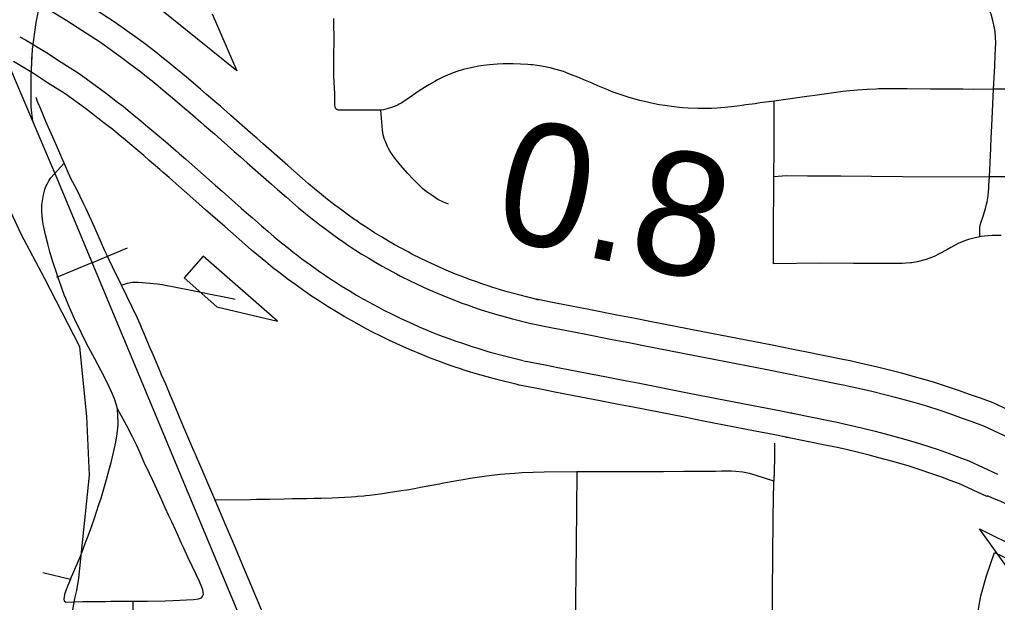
# Model space of a CAD drawing. Extents: x -19 to 366, y -4 to 359.
# Drawn here: x 154.805 to 155.44, y 193.673 to 194.052 of the extents above; entities that cross this region are included whole.
import ezdxf

# ---------------------------------------------------------------- set-up
doc = ezdxf.new("R2010")
doc.units = 0
for name, color, linetype in [('R_Contour Annot', 7, 'Continuous'), ('R_Exist Surface Annot', 7, 'Continuous'), ('R_Striping', 7, 'Continuous'), ('R_Water Annot', 7, 'Continuous'), ('R_Xsect Slope', 7, 'Continuous'), ('Sheet Fence', 7, 'Continuous'), ('T_Vehicle Path Lt Minor', 7, 'Continuous')]:
    doc.layers.add(name, color=color, linetype=linetype)

msp = doc.modelspace()

# ---------------------------------------------------------------- linework, layer by layer
at = {"layer": 'R_Contour Annot'}
for points in [[(154.84306, 193.68841), (154.85002, 193.7555), (154.8484, 193.79358), (154.84386, 193.83879), (154.82074, 193.88359), (154.80577, 193.91206), (154.79631, 193.93215), (154.78396, 193.96101), (154.78016, 193.97329), (154.77866, 193.97789)], [(155.47313, 193.64073), (155.42579, 193.63986), (155.42571, 193.65538), (155.42692, 193.6646), (155.42918, 193.67694), (155.43287, 193.69008), (155.43808, 193.70528), (155.48106, 193.68463)], [(154.83927, 193.66795), (154.84058, 193.67527), (154.84177, 193.68054), (154.84306, 193.68841)]]:
    msp.add_lwpolyline(points, dxfattribs=at)
at = {"layer": 'R_Exist Surface Annot'}
for p, q in [((155.14019, 193.8698), (155.14145, 193.86953)), ((155.31395, 193.83588), (155.31257, 193.83613)), ((155.12918, 193.81406), (155.12792, 193.81434)), ((155.30256, 193.78022), (155.30398, 193.77997)), ((155.43338, 193.7421), (155.43315, 193.74155))]:
    msp.add_line(p, q, dxfattribs=at)
for points in [[(154.82079, 194.05979), (154.83531, 194.051), (154.84498, 194.04465), (154.85713, 194.03691), (154.87153, 194.02647), (154.87598, 194.02313), (154.88333, 194.01752), (154.88717, 194.01456), (154.89077, 194.01169), (154.89459, 194.00854), (154.89921, 194.00473), (154.90396, 194.00074), (154.91174, 193.99411), (154.91544, 193.99093), (154.92243, 193.9849), (154.9246, 193.98303), (154.92866, 193.97952), (154.93122, 193.97724), (154.9441, 193.96583), (154.94811, 193.96231), (154.95242, 193.95853), (154.96482, 193.94761), (154.96833, 193.94454), (154.97217, 193.94119), (154.97796, 193.93614), (154.98194, 193.93267), (154.98594, 193.92929), (154.9905, 193.9255), (154.99464, 193.92213), (154.99749, 193.91989), (154.99962, 193.91824), (155.00268, 193.91594), (155.00802, 193.91208), (155.01299, 193.90846), (155.01373, 193.90793), (155.01703, 193.90565), (155.02034, 193.90349), (155.02298, 193.90178), (155.02666, 193.89941), (155.03146, 193.89651), (155.03609, 193.89376), (155.04016, 193.8914), (155.04944, 193.88634), (155.05218, 193.88489), (155.05803, 193.88195), (155.06246, 193.87975), (155.07032, 193.87617), (155.07399, 193.87454), (155.08172, 193.87131), (155.08564, 193.86975), (155.09207, 193.86735), (155.09625, 193.86586), (155.09899, 193.8649), (155.10459, 193.86301), (155.10663, 193.86233), (155.10952, 193.86143), (155.11529, 193.85968), (155.11705, 193.85917), (155.12492, 193.857), (155.13762, 193.85389)], [(155.14145, 193.86953), (155.12897, 193.87258), (155.12143, 193.87466), (155.11987, 193.87511), (155.11425, 193.87682), (155.11156, 193.87766), (155.1097, 193.87827), (155.10422, 193.88013), (155.10162, 193.88103), (155.09759, 193.88248), (155.09143, 193.88477), (155.08781, 193.88621), (155.08036, 193.88932), (155.07692, 193.89085), (155.06938, 193.89429), (155.06522, 193.89635), (155.05956, 193.8992), (155.05706, 193.90052), (155.04804, 193.90544), (155.04423, 193.90764), (155.03973, 193.91032), (155.03518, 193.91306), (155.03172, 193.9153), (155.02912, 193.91699), (155.02601, 193.91901), (155.023, 193.9211), (155.02241, 193.92152), (155.01747, 193.92511), (155.01223, 193.9289), (155.00938, 193.93104), (155.0074, 193.93258), (155.00469, 193.93471), (155.00072, 193.93793), (154.99628, 193.94162), (154.99243, 193.94488), (154.98854, 193.94827), (154.98275, 193.95333), (154.97891, 193.95668), (154.97543, 193.95971), (154.96305, 193.97062), (154.95873, 193.97441), (154.95475, 193.9779), (154.94191, 193.98929), (154.93927, 193.99163), (154.93513, 193.99521), (154.93296, 193.99709), (154.92594, 194.00314), (154.9222, 194.00634), (154.91436, 194.01303), (154.90951, 194.01709), (154.90483, 194.02097), (154.9009, 194.0242), (154.89712, 194.02722), (154.89313, 194.0303), (154.8857, 194.03596), (154.88109, 194.03943), (154.86619, 194.05022), (154.85372, 194.05817)], [(154.80477, 194.04045), (154.80857, 194.0384), (154.82217, 194.03017), (154.83161, 194.02398), (154.84328, 194.01654), (154.85692, 194.00666), (154.86112, 194.0035), (154.86834, 193.99799), (154.87196, 193.9952), (154.87526, 193.99256), (154.87893, 193.98955), (154.88345, 193.98581), (154.88806, 193.98194), (154.89574, 193.97539), (154.89939, 193.97226), (154.90634, 193.96627), (154.9085, 193.9644), (154.91244, 193.96099), (154.91488, 193.95883), (154.92782, 193.94736), (154.93186, 193.94381), (154.93615, 193.94004), (154.94858, 193.92909), (154.95215, 193.92598), (154.95599, 193.92264), (154.96178, 193.91759), (154.96589, 193.914), (154.97012, 193.91042), (154.97487, 193.90647), (154.97927, 193.9029), (154.98234, 193.90048), (154.98468, 193.89867), (154.98808, 193.89612), (154.99356, 193.89215), (154.99859, 193.88849), (154.99956, 193.8878), (155.0033, 193.88521), (155.00691, 193.88286), (155.0096, 193.88111), (155.01362, 193.87852), (155.01881, 193.87539), (155.02363, 193.87252), (155.02809, 193.86994), (155.03779, 193.86464), (155.04091, 193.863), (155.04703, 193.85992), (155.05189, 193.85751), (155.06021, 193.85372), (155.06425, 193.85192), (155.07242, 193.84851), (155.07678, 193.84677), (155.08362, 193.84423), (155.08804, 193.84264), (155.091, 193.84161), (155.09678, 193.83966), (155.09909, 193.83889), (155.10227, 193.8379), (155.10828, 193.83607), (155.11035, 193.83547), (155.11873, 193.83317), (155.13175, 193.82998)], [(155.12792, 193.81434), (155.11468, 193.81759), (155.10597, 193.81998), (155.10369, 193.82064), (155.09753, 193.82251), (155.09415, 193.82357), (155.09166, 193.82439), (155.08577, 193.82639), (155.08267, 193.82747), (155.0781, 193.82911), (155.07099, 193.83175), (155.06633, 193.83361), (155.05788, 193.83713), (155.0536, 193.83904), (155.04497, 193.84298), (155.03984, 193.84552), (155.03353, 193.84869), (155.03017, 193.85046), (155.0202, 193.8559), (155.01549, 193.85863), (155.01053, 193.86158), (155.0051, 193.86486), (155.00086, 193.86759), (154.99813, 193.86937), (154.99431, 193.87185), (154.9903, 193.87463), (154.98917, 193.87544), (154.98411, 193.87912), (154.97853, 193.88316), (154.97492, 193.88587), (154.97244, 193.88779), (154.96921, 193.89032), (154.96465, 193.89404), (154.95977, 193.89808), (154.95539, 193.90179), (154.95119, 193.90546), (154.94541, 193.9105), (154.94157, 193.91385), (154.93797, 193.91699), (154.92552, 193.92796), (154.92124, 193.93171), (154.91717, 193.93529), (154.9042, 193.94678), (154.90184, 193.94888), (154.89797, 193.95223), (154.89581, 193.95409), (154.8889, 193.96005), (154.88527, 193.96316), (154.87766, 193.96965), (154.87315, 193.97344), (154.86869, 193.97712), (154.86513, 193.98005), (154.86202, 193.98254), (154.85854, 193.98522), (154.8514, 193.99067), (154.84736, 193.99371), (154.83422, 194.00322), (154.82287, 194.01046), (154.81359, 194.01655), (154.80059, 194.02442)], [(155.31257, 193.83613), (155.30621, 193.83739), (155.29348, 193.83989), (155.25975, 193.84643), (155.24756, 193.84882), (155.21416, 193.85535), (155.20461, 193.8572), (155.19264, 193.85953), (155.17564, 193.86285), (155.16212, 193.86549), (155.15403, 193.86707), (155.14019, 193.8698)], [(155.13707, 193.85401), (155.15093, 193.85127), (155.15903, 193.84969), (155.17255, 193.84705), (155.18956, 193.84373), (155.20155, 193.8414), (155.21109, 193.83955), (155.24447, 193.83302), (155.25667, 193.83063), (155.2904, 193.82408), (155.30309, 193.8216), (155.30979, 193.82027), (155.31011, 193.82022)], [(155.45709, 193.79307), (155.43709, 193.80237), (155.42887, 193.80542), (155.42243, 193.80776), (155.41468, 193.81052), (155.40811, 193.81273), (155.39846, 193.81581), (155.38751, 193.81902), (155.37757, 193.82172), (155.37066, 193.82354), (155.36202, 193.82567), (155.35326, 193.8277), (155.34779, 193.82891), (155.34417, 193.82967), (155.34059, 193.83043), (155.31395, 193.83588)], [(155.1323, 193.82986), (155.14618, 193.82711), (155.15431, 193.82552), (155.16784, 193.82288), (155.18485, 193.81956), (155.19686, 193.81723), (155.20639, 193.81538), (155.23973, 193.80886), (155.25196, 193.80646), (155.28569, 193.79992), (155.29833, 193.79744), (155.30553, 193.79601), (155.3064, 193.79588)], [(155.31072, 193.82011), (155.33731, 193.81467), (155.34086, 193.81392), (155.34439, 193.81318), (155.3497, 193.812), (155.35828, 193.81001), (155.36668, 193.80794), (155.37341, 193.80617), (155.38314, 193.80352), (155.39375, 193.80042), (155.40309, 193.79743), (155.40941, 193.79531), (155.41699, 193.79261), (155.42333, 193.79031), (155.43088, 193.7875), (155.45031, 193.77847)], [(155.30398, 193.77997), (155.30275, 193.78015), (155.29522, 193.78165), (155.28261, 193.78411), (155.24888, 193.79066), (155.23664, 193.79306), (155.20331, 193.79958), (155.19379, 193.80142), (155.18177, 193.80376), (155.16476, 193.80708), (155.15122, 193.80972), (155.14307, 193.81132), (155.12918, 193.81406)], [(155.30579, 193.79599), (155.3323, 193.79056), (155.33579, 193.78983), (155.33919, 193.78911), (155.34425, 193.78799), (155.35255, 193.78607), (155.3606, 193.78408), (155.36705, 193.78239), (155.37645, 193.77983), (155.38654, 193.77687), (155.39542, 193.77404), (155.40135, 193.77204), (155.40866, 193.76944), (155.41484, 193.76719), (155.42139, 193.76476), (155.43993, 193.75615)], [(155.43315, 193.74155), (155.41519, 193.74989), (155.4093, 193.75208), (155.40321, 193.75429), (155.39608, 193.75683), (155.3904, 193.75874), (155.38183, 193.76148), (155.37207, 193.76434), (155.36289, 193.76683), (155.35663, 193.76848), (155.34881, 193.77041), (155.34069, 193.77229), (155.33578, 193.77338), (155.33247, 193.77407), (155.32903, 193.7748), (155.30256, 193.78022)], [(155.50028, 193.7097), (155.46886, 193.72564), (155.45986, 193.73011), (155.45606, 193.73193), (155.45085, 193.73438), (155.44727, 193.73599), (155.44207, 193.73835), (155.43631, 193.74073), (155.43338, 193.7421)]]:
    msp.add_lwpolyline(points, dxfattribs=at)
at = {"layer": 'R_Striping'}
for points in [[(155.43743, 194.00628), (155.43819, 194.02131), (155.43854, 194.02835), (155.43891, 194.03668), (155.43847, 194.04335), (155.43803, 194.04631), (155.43699, 194.05094), (155.43578, 194.05503), (155.43509, 194.05683), (155.43369, 194.05995), (155.43241, 194.06255), (155.43056, 194.06568), (155.42781, 194.06962), (155.42352, 194.07544), (155.41989, 194.08038), (155.4151, 194.08691), (155.41248, 194.09048), (155.40759, 194.09723)], [(155.03933, 193.99279), (155.03879, 193.99274), (155.03194, 193.9927), (155.0233, 193.99268), (155.01984, 193.99271), (155.01669, 193.99275), (155.01349, 193.99275), (155.0119, 193.99272), (155.01124, 193.99292), (155.01066, 193.99321), (155.01001, 193.99367), (155.00975, 193.99438), (155.00954, 193.99659), (155.00951, 193.99999), (155.00938, 194.0035), (155.00884, 194.0145), (155.00874, 194.01921), (155.00885, 194.0299), (155.00893, 194.03603), (155.00895, 194.04172), (155.00885, 194.04655), (155.00873, 194.05227)], [(155.29484, 193.99864), (155.28574, 193.99737), (155.28256, 193.99692), (155.27654, 193.99607), (155.27256, 193.99554), (155.26895, 193.99507), (155.26288, 193.9944), (155.25773, 193.99406), (155.25425, 193.99387), (155.25037, 193.9938), (155.24641, 193.99379), (155.24547, 193.99379), (155.23904, 193.9941), (155.23536, 193.99433), (155.23337, 193.99449), (155.22978, 193.99487), (155.22383, 193.99564), (155.22017, 193.99626), (155.21529, 193.99721), (155.21259, 193.9978), (155.20751, 193.99901), (155.20075, 194.00085), (155.19877, 194.00153), (155.18972, 194.00473), (155.18672, 194.00592), (155.18039, 194.00855), (155.17669, 194.01019), (155.1723, 194.01208), (155.16743, 194.01413), (155.16326, 194.01578), (155.16156, 194.01643), (155.15792, 194.01777), (155.15326, 194.01915), (155.14928, 194.02012), (155.14601, 194.02083), (155.14235, 194.02146), (155.13792, 194.02207), (155.13669, 194.02222), (155.13486, 194.02239), (155.13009, 194.0227), (155.12532, 194.02286), (155.12251, 194.02288), (155.11881, 194.02277), (155.11524, 194.02259), (155.10998, 194.02213), (155.10599, 194.02166), (155.1029, 194.02122), (155.09887, 194.02048), (155.0979, 194.02028), (155.09311, 194.01908), (155.08942, 194.01796), (155.08635, 194.01689), (155.08275, 194.01547), (155.07955, 194.01406), (155.07623, 194.01241), (155.07432, 194.01138), (155.07055, 194.00928), (155.06941, 194.00857), (155.06427, 194.00521), (155.06209, 194.00372), (155.05771, 194.00069), (155.053, 193.99747), (155.05134, 193.99651), (155.05006, 193.99587), (155.04863, 193.9952), (155.04556, 193.99413), (155.04117, 193.99296), (155.03933, 193.99279)], [(155.43743, 194.00628), (155.42448, 194.00622), (155.41756, 194.00628), (155.4105, 194.00634), (155.40188, 194.0064), (155.3964, 194.00643), (155.38129, 194.00655), (155.37577, 194.00658), (155.37108, 194.00661), (155.36268, 194.00649), (155.36121, 194.00645), (155.35527, 194.00616), (155.34901, 194.00578), (155.34171, 194.00511), (155.33952, 194.00482), (155.33036, 194.00358), (155.32128, 194.00231), (155.31616, 194.00162), (155.29484, 193.99864)], [(155.4347, 193.94937), (155.43562, 193.96783), (155.43563, 193.96823), (155.43591, 193.97475), (155.43625, 193.98238), (155.43743, 194.00628)], [(155.52052, 194.00606), (155.49671, 194.00613), (155.48996, 194.00617), (155.48091, 194.00622), (155.47404, 194.00624), (155.46118, 194.00632), (155.4528, 194.00636), (155.43743, 194.00628)], [(154.83365, 193.9582), (154.82862, 193.96972), (154.82621, 193.97506), (154.82341, 193.98142), (154.82178, 193.98525), (154.81949, 193.99065), (154.81773, 193.99495), (154.81657, 193.99779), (154.81536, 194.00088)], [(155.0832, 193.93154), (155.08011, 193.93284), (155.07643, 193.93468), (155.07174, 193.93781), (155.06905, 193.9397), (155.06648, 193.94174), (155.06178, 193.94624), (155.06002, 193.94809), (155.0569, 193.95154), (155.05222, 193.95692), (155.04837, 193.96145), (155.04539, 193.96579), (155.04409, 193.96817), (155.04366, 193.969), (155.04231, 193.97224), (155.0418, 193.97358), (155.04092, 193.97673), (155.04033, 193.97975), (155.03933, 193.99279)], [(155.2947, 193.94955), (155.29482, 193.96692), (155.29486, 193.97598), (155.29488, 193.98474), (155.29484, 193.99864)], [(154.8683, 193.7985), (154.86751, 193.80092), (154.86621, 193.80497), (154.86429, 193.80963), (154.86148, 193.81577), (154.85763, 193.82331), (154.85349, 193.83112), (154.84952, 193.83864), (154.84533, 193.84665), (154.84411, 193.84918), (154.84232, 193.85289), (154.84037, 193.85709), (154.83794, 193.86245), (154.83636, 193.86601), (154.83417, 193.87134), (154.83393, 193.87196), (154.83339, 193.87342), (154.8305, 193.88135), (154.8297, 193.88372), (154.82832, 193.88785), (154.82647, 193.89352), (154.82436, 193.90062), (154.82295, 193.90577), (154.8214, 193.9117), (154.82099, 193.91352), (154.82013, 193.91766), (154.81999, 193.91854), (154.81972, 193.9203), (154.81957, 193.92149), (154.8193, 193.92426), (154.81915, 193.92667), (154.81918, 193.93116), (154.8201, 193.93763), (154.8208, 193.94036), (154.82106, 193.94127), (154.82197, 193.94344), (154.82246, 193.94453), (154.82367, 193.94685), (154.82498, 193.94872), (154.83365, 193.9582)], [(154.87086, 193.87899), (154.86498, 193.89098), (154.86284, 193.89542), (154.86147, 193.89833), (154.8601, 193.9013), (154.85564, 193.9113), (154.85343, 193.91625), (154.8478, 193.92859), (154.84641, 193.93163), (154.84396, 193.93662), (154.84242, 193.9398), (154.84048, 193.94359), (154.838, 193.94828), (154.83365, 193.9582)], [(155.29436, 193.89291), (155.29451, 193.91639), (155.29453, 193.92601), (155.2946, 193.93383), (155.2947, 193.94955)], [(155.2947, 193.94955), (155.30281, 193.95019), (155.31652, 193.9501), (155.32299, 193.95006), (155.33822, 193.94993), (155.35809, 193.94986), (155.37823, 193.94967), (155.4347, 193.94937)], [(155.42841, 193.91036), (155.42843, 193.9144), (155.4285, 193.91672), (155.42913, 193.91953), (155.43057, 193.92379), (155.43215, 193.92869), (155.43284, 193.93161), (155.43322, 193.93315), (155.43386, 193.93702), (155.4342, 193.94002), (155.43433, 193.94199), (155.43443, 193.94406), (155.4347, 193.94937)], [(155.54565, 193.94882), (155.52886, 193.94895), (155.52009, 193.94902), (155.50993, 193.94909), (155.49742, 193.94915), (155.49167, 193.94916), (155.4871, 193.94918), (155.47535, 193.94922), (155.45164, 193.94928), (155.4347, 193.94937)], [(155.42841, 193.91036), (155.42547, 193.90977), (155.42114, 193.90864), (155.41983, 193.90818), (155.41494, 193.90623), (155.4096, 193.9034), (155.40748, 193.90221), (155.40212, 193.89922), (155.39883, 193.89764), (155.39365, 193.89568), (155.38773, 193.89409), (155.38436, 193.89354), (155.38323, 193.89341), (155.37806, 193.89299), (155.37531, 193.89298), (155.36702, 193.893), (155.35844, 193.89302), (155.34636, 193.89309), (155.32455, 193.89323), (155.29436, 193.89291)], [(155.44226, 193.91115), (155.43639, 193.91129), (155.42923, 193.91052), (155.42841, 193.91036)], [(154.87086, 193.87899), (154.87468, 193.88036), (154.87791, 193.88099), (154.8816, 193.88089), (154.89426, 193.87974), (154.89728, 193.8793), (154.91617, 193.87563), (154.92766, 193.87335), (154.93862, 193.87114), (154.94462, 193.86995)], [(154.91884, 193.76915), (154.91787, 193.77136), (154.91204, 193.78498), (154.9097, 193.79055), (154.90752, 193.79583), (154.90508, 193.80169), (154.90246, 193.80774), (154.89955, 193.81455), (154.89695, 193.82076), (154.89519, 193.82495), (154.89165, 193.83333), (154.88893, 193.8396), (154.88645, 193.84547), (154.88434, 193.85041), (154.88296, 193.85359), (154.88135, 193.85754), (154.87086, 193.87899)], [(154.83776, 193.6878), (154.84411, 193.70275), (154.84594, 193.70729), (154.84757, 193.7116), (154.84923, 193.71604), (154.85131, 193.72186), (154.85325, 193.72747), (154.85466, 193.73169), (154.85618, 193.7363), (154.85757, 193.74058), (154.85936, 193.74656), (154.86112, 193.75261), (154.86268, 193.75827), (154.86415, 193.7637), (154.86571, 193.77011), (154.86707, 193.77681), (154.868, 193.78227), (154.8687, 193.78818), (154.86873, 193.78951), (154.8683, 193.7985)], [(154.92397, 193.6777), (154.92408, 193.67795), (154.92371, 193.68085), (154.92308, 193.68265), (154.92155, 193.68629), (154.91666, 193.69633), (154.91395, 193.70206), (154.91127, 193.70794), (154.9099, 193.711), (154.90791, 193.7155), (154.906, 193.71996), (154.90363, 193.72502), (154.90164, 193.729), (154.89923, 193.73425), (154.89702, 193.73917), (154.89377, 193.74643), (154.89124, 193.75209), (154.88914, 193.75646), (154.88566, 193.76365), (154.88268, 193.77041), (154.88053, 193.77523), (154.878, 193.78045), (154.87677, 193.78283), (154.87539, 193.78551), (154.8683, 193.7985)], [(155.2951, 193.77629), (155.295, 193.76615), (155.29468, 193.75154)], [(154.9316, 193.73929), (154.92821, 193.74722), (154.92319, 193.75899), (154.91963, 193.76732), (154.91884, 193.76915)], [(155.1667, 193.75752), (155.14539, 193.75743), (155.13839, 193.75724), (155.13094, 193.75689), (155.12647, 193.75664), (155.11983, 193.75608), (155.11697, 193.75579), (155.10791, 193.75478), (155.10501, 193.75439), (155.09734, 193.75324), (155.09289, 193.75246), (155.09002, 193.75196), (155.07899, 193.74995), (155.07735, 193.74965), (155.06882, 193.74804), (155.06515, 193.74737), (155.06112, 193.74666), (155.05619, 193.7458), (155.05252, 193.7452), (155.04427, 193.74387), (155.04049, 193.74331), (155.03566, 193.74269), (155.0319, 193.74225), (155.02966, 193.74202), (155.02822, 193.74188), (155.0242, 193.74152), (155.02312, 193.74143), (155.02012, 193.7412), (155.00768, 193.74051), (155.0006, 193.74039), (154.99587, 193.74022), (154.99107, 193.74013), (154.98683, 193.74007), (154.98501, 193.74004), (154.98172, 193.73997), (154.9766, 193.73986), (154.96702, 193.73967), (154.96221, 193.73959), (154.95864, 193.73955), (154.95475, 193.73953), (154.9316, 193.73929)], [(155.1667, 193.75752), (155.16653, 193.73329), (155.1663, 193.711), (155.16604, 193.69183), (155.16587, 193.6739), (155.1658, 193.65778), (155.1657, 193.64872), (155.16559, 193.63714)], [(155.29468, 193.75154), (155.28329, 193.75532), (155.27878, 193.75658), (155.27449, 193.7574), (155.26993, 193.75788), (155.26706, 193.75799), (155.26469, 193.75802), (155.26069, 193.75799), (155.25686, 193.75788), (155.24777, 193.75782), (155.24279, 193.75782), (155.23621, 193.75781), (155.22297, 193.75772), (155.21471, 193.75768), (155.20071, 193.75763), (155.19493, 193.75762), (155.18795, 193.75758), (155.18295, 193.75759), (155.17601, 193.75756), (155.1667, 193.75752)], [(155.29338, 193.63588), (155.29347, 193.65255), (155.29358, 193.65918), (155.29372, 193.67531), (155.29381, 193.68552), (155.29397, 193.69704), (155.29412, 193.71018), (155.2942, 193.71948), (155.29431, 193.72902), (155.29441, 193.73922), (155.29468, 193.75154)], [(154.97206, 193.64245), (154.97183, 193.64292), (154.96822, 193.65202), (154.96638, 193.65721), (154.96383, 193.66341), (154.96116, 193.66941), (154.95902, 193.67456), (154.95667, 193.68031), (154.94895, 193.69824), (154.94484, 193.70816), (154.94168, 193.71575), (154.93865, 193.72284), (154.9316, 193.73929)], [(154.8197, 193.69225), (154.83776, 193.6878)], [(154.83776, 193.6878), (154.83599, 193.68369), (154.83452, 193.6799), (154.83387, 193.67794), (154.83353, 193.67644), (154.83344, 193.67485), (154.83361, 193.6738), (154.83463, 193.67299), (154.8457, 193.67331), (154.8481, 193.67333), (154.8511, 193.67335), (154.86041, 193.67343), (154.86403, 193.67345), (154.87064, 193.67349), (154.87817, 193.67353)], [(154.87817, 193.67353), (154.88766, 193.67358), (154.89914, 193.67378), (154.90423, 193.67392), (154.91766, 193.67457), (154.9208, 193.67499), (154.92277, 193.6758), (154.92337, 193.67639), (154.92397, 193.6777)], [(154.87817, 193.67353), (154.87825, 193.66751), (154.87828, 193.66336), (154.87827, 193.6597), (154.87829, 193.65768), (154.87834, 193.65044)]]:
    msp.add_lwpolyline(points, dxfattribs=at)
at = {"layer": 'R_Water Annot'}
for q in [(154.87471, 193.9032), (154.82857, 193.88393)]:
    msp.add_line((154.85164, 193.89357), q, dxfattribs=at)
for points in [[(153.82089, 195.43242), (153.85739, 195.36963), (153.94062, 195.22089), (154.06212, 194.99912), (154.16182, 194.81876), (154.27799, 194.61123), (154.29401, 194.58541), (154.31271, 194.55824), (154.33273, 194.52885), (154.36701, 194.48966), (154.39905, 194.45181), (154.44089, 194.41039), (154.67767, 194.18772), (154.69993, 194.16501), (154.71595, 194.14898), (154.73509, 194.12582), (154.75334, 194.09732), (154.77247, 194.06971), (154.79873, 194.01939), (154.82811, 193.94992), (154.91401, 193.74417), (154.99769, 193.54333)], [(155.6498, 195.41952), (155.54391, 195.28993), (155.50352, 195.23396), (155.44399, 195.14417), (155.41797, 195.10167), (155.3734, 195.02295), (155.32075, 194.91969), (155.28904, 194.85504), (155.21456, 194.69731), (155.1329, 194.52401), (155.10567, 194.46715), (155.09162, 194.43841), (155.08264, 194.42375), (155.04615, 194.37496), (154.95072, 194.25075), (154.84154, 194.10918), (154.83137, 194.09512), (154.82329, 194.07716), (154.81761, 194.06189), (154.81522, 194.04962), (154.81282, 194.03232), (154.81192, 194.01466), (154.81192, 193.99461), (154.81304, 193.98555)], [(154.78511, 194.0455), (154.79873, 194.01939), (154.82811, 193.94992), (154.91401, 193.74417), (154.99769, 193.54333), (155.01104, 193.51038), (155.11252, 193.27079), (155.16237, 193.1501), (155.1913, 193.08553), (155.2812, 192.87266), (155.34084, 192.73372), (155.35282, 192.70581)], [(154.81268, 194.02946), (154.81192, 194.01466), (154.81192, 193.99461), (154.81304, 193.98555)]]:
    msp.add_lwpolyline(points, dxfattribs=at)
at = {"layer": 'R_Xsect Slope'}
for p, q in [((154.94572, 194.01818), (154.89578, 194.05854)), ((154.92978, 194.05541), (154.94572, 194.01818)), ((154.92399, 193.89784), (154.91149, 193.88362)), ((154.97221, 193.85545), (154.92399, 193.89784)), ((154.91149, 193.88362), (154.93282, 193.86486)), ((154.93282, 193.86486), (154.97221, 193.85545)), ((155.45181, 193.68758), (155.42838, 193.72061)), ((155.42838, 193.72061), (155.48571, 193.6917))]:
    msp.add_line(p, q, dxfattribs=at)
at = {"layer": 'Sheet Fence'}
for points in [[(156.50946, 189.3937), (156.44759, 191.65634), (156.2114, 200.27623), (155.97446, 208.89626), (155.73678, 217.51643), (155.49836, 226.13674), (155.2592, 234.75719), (155.01929, 243.37778), (154.77865, 251.9985), (154.53727, 260.61937), (154.29515, 269.24038), (154.0523, 277.86152), (153.80871, 286.48281), (153.56438, 295.10424), (153.31933, 303.72581), (153.07354, 312.34752), (152.82702, 320.96938), (152.57978, 329.59137), (152.3318, 338.21351), (152.0831, 346.83579)], [(0, 189.51617), (7.11214, 189.52059), (14.22427, 189.53386), (21.33637, 189.55597), (28.44845, 189.58693), (35.56048, 189.62672), (42.67245, 189.67537), (49.78436, 189.73285), (56.89619, 189.79918), (64.00793, 189.87436), (71.11958, 189.95838), (78.23111, 190.05124), (85.34253, 190.15294), (92.45381, 190.26349), (99.56495, 190.38288), (106.67593, 190.51112), (113.78675, 190.6482), (120.89739, 190.79412), (128.00785, 190.94888), (135.11811, 191.11248), (142.22816, 191.28493), (149.33799, 191.46621), (156.44759, 191.65634), (163.55694, 191.85531), (170.66605, 192.06312), (177.77489, 192.27977), (184.88345, 192.50526), (191.99173, 192.73959), (199.09971, 192.98276), (206.20739, 193.23477), (213.31474, 193.49561), (220.42177, 193.7653), (227.52845, 194.04382), (234.63479, 194.33118), (241.74076, 194.62738), (248.84635, 194.93241), (255.95157, 195.24628), (263.05638, 195.56898), (270.16079, 195.90052), (277.26478, 196.24089), (284.36834, 196.5901), (291.47147, 196.94814), (298.57414, 197.31501), (305.67635, 197.69072), (312.77809, 198.07525), (319.87934, 198.46862), (326.9801, 198.87082), (334.08035, 199.28185), (341.18009, 199.7017)]]:
    msp.add_spline(points, degree=3, dxfattribs=at)

# ---------------------------------------------------------------- texts
at = {"layer": 'T_Vehicle Path Lt Minor'}
msp.add_text('0.8', height=0.08, rotation=348.20558, dxfattribs=at).set_placement((155.11019, 193.91072))

doc.saveas('drawing.dxf')
